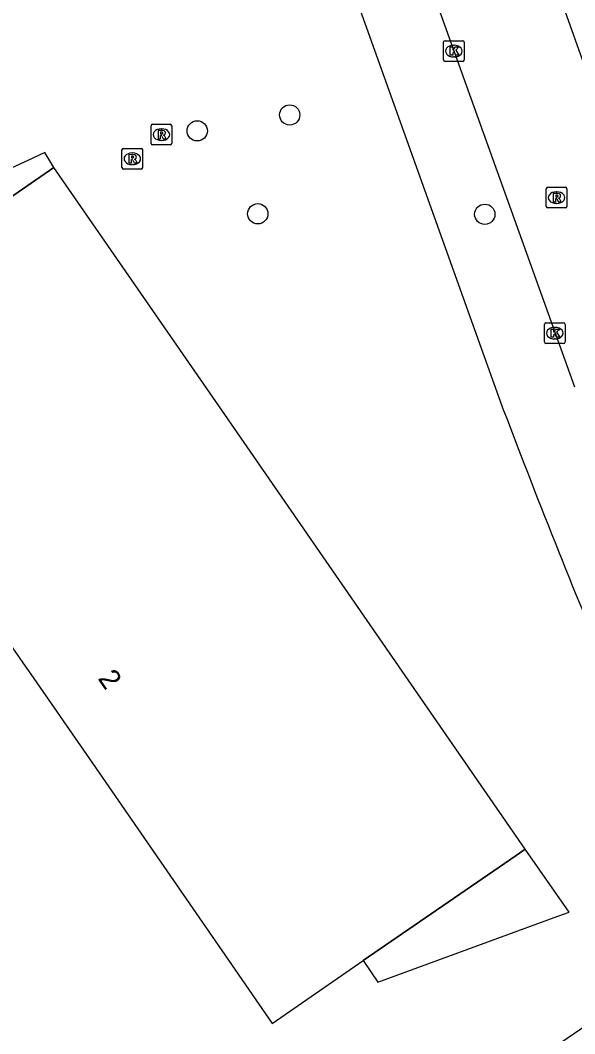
# Model space of a CAD drawing. Extents: x 157466 to 158888, y 383063 to 384677.
# Drawn here: x 157990.27 to 158017.05, y 383371.92 to 383420.9 of the extents above; entities that cross this region are included whole.
import ezdxf

# ---------------------------------------------------------------- set-up
doc = ezdxf.new("R2010")
doc.units = 0
for name, color, linetype in [('IMGEO_Boom', 7, 'Continuous'), ('IMGEO_Kolk', 7, 'Continuous'), ('IMGEO_Pand', 7, 'Continuous'), ('IMGEO_Pand_nummerreeks', 7, 'Continuous'), ('IMGEO_Pand_overbouw', 7, 'Continuous'), ('IMGEO_Rijbaan_lokaal_gesloten', 7, 'Continuous'), ('IMGEO_Rioolput', 7, 'Continuous'), ('IMGEO_Voetpad_open', 7, 'Continuous')]:
    doc.layers.add(name, color=color, linetype=linetype)

msp = doc.modelspace()

# ---------------------------------------------------------------- linework, layer by layer
at = {"layer": 'IMGEO_Boom'}
for centre in [(158003.286, 383416.324), (157998.82, 383415.554), (158001.744, 383411.548), (158012.708, 383411.521)]:
    msp.add_circle(centre, 0.489, dxfattribs=at)
at = {"layer": 'IMGEO_Kolk'}
for p, q in [((158010.715, 383418.984), (158010.715, 383419.836)), ((158010.79, 383419.91), (158011.642, 383419.91)), ((158011.716, 383419.836), (158011.716, 383418.984)), ((158011.203, 383419.69), (158011.228, 383419.69)), ((158011.642, 383418.91), (158010.79, 383418.91)), ((158011.226, 383419.13), (158011.201, 383419.13)), ((158015.589, 383405.351), (158015.589, 383406.203)), ((158015.664, 383406.277), (158016.516, 383406.277)), ((158016.077, 383406.057), (158016.102, 383406.057)), ((158016.59, 383406.203), (158016.59, 383405.351)), ((158016.516, 383405.277), (158015.664, 383405.277)), ((158016.1, 383405.497), (158016.075, 383405.497))]:
    msp.add_line(p, q, dxfattribs=at)
for points in [[(158010.715, 383418.984), (158010.715, 383419.836)], [(158010.79, 383419.91), (158011.642, 383419.91)], [(158011.716, 383419.836), (158011.716, 383418.984)], [(158011.036, 383419.61), (158011.159, 383419.61), (158011.159, 383419.459), (158011.289, 383419.61), (158011.453, 383419.61), (158011.307, 383419.459), (158011.46, 383419.21), (158011.308, 383419.21), (158011.223, 383419.374), (158011.159, 383419.307), (158011.159, 383419.21), (158011.036, 383419.21), (158011.036, 383419.61)], [(158011.642, 383418.91), (158010.79, 383418.91)], [(158015.589, 383405.351), (158015.589, 383406.203)], [(158015.664, 383406.277), (158016.516, 383406.277)], [(158016.59, 383406.203), (158016.59, 383405.351)], [(158015.91, 383405.977), (158016.033, 383405.977), (158016.033, 383405.826), (158016.163, 383405.977), (158016.327, 383405.977), (158016.181, 383405.826), (158016.334, 383405.577), (158016.182, 383405.577), (158016.097, 383405.741), (158016.033, 383405.674), (158016.033, 383405.577), (158015.91, 383405.577), (158015.91, 383405.977)], [(158016.516, 383405.277), (158015.664, 383405.277)]]:
    msp.add_lwpolyline(points, dxfattribs=at)
for centre, start, end in [((158010.792, 383419.834), 91.552, 178.448), ((158010.792, 383419.834), 91.552, 178.448), ((158011.64, 383419.834), 1.552, 88.448), ((158011.64, 383419.834), 1.552, 88.448), ((158010.792, 383418.986), 181.552, 268.448), ((158010.792, 383418.986), 181.552, 268.448), ((158011.64, 383418.986), 271.552, 358.448), ((158011.64, 383418.986), 271.552, 358.448), ((158015.666, 383406.201), 91.552, 178.448), ((158015.666, 383406.201), 91.552, 178.448), ((158016.514, 383406.201), 1.552, 88.448), ((158016.514, 383406.201), 1.552, 88.448), ((158015.666, 383405.353), 181.552, 268.448), ((158015.666, 383405.353), 181.552, 268.448), ((158016.514, 383405.353), 271.552, 358.448), ((158016.514, 383405.353), 271.552, 358.448)]:
    msp.add_arc(centre, 0.0765, start, end, dxfattribs=at)
for centre, major_axis, ratio, start_param, end_param in [((158011.202, 383419.41), (-0.387, 0.002), 0.722429, 4.712389, 7.853982), ((158011.227, 383419.41), (-0.39, 0.002), 0.717154, 1.570796, 4.712389), ((158016.076, 383405.777), (-0.387, 0.002), 0.722429, 4.712389, 7.853982), ((158016.101, 383405.777), (-0.39, 0.002), 0.717154, 1.570796, 4.712389)]:
    msp.add_ellipse(centre, major_axis=major_axis, ratio=ratio, start_param=start_param, end_param=end_param, dxfattribs=at)
at = {"layer": 'IMGEO_Pand'}
msp.add_lwpolyline([(157981.4, 383406.529), (157983.246, 383403.901), (157981.515, 383402.715), (157983.821, 383399.385), (157990.398, 383389.849), (157990.787, 383389.287), (157993.757, 383384.994), (158000, 383375.946), (158002.435, 383372.417), (158006.84, 383375.45), (158014.224, 383380.534), (158014.654, 383380.83), (158000, 383402.05), (157991.898, 383413.783), (157984.101, 383408.396), (157981.4, 383406.529)], dxfattribs=at)
at = {"layer": 'IMGEO_Pand_overbouw'}
for points in [[(157984.101, 383408.396), (157991.898, 383413.783), (157991.454, 383414.503), (157990.881, 383414.238), (157982.679, 383410.452), (157983.562, 383409.176)], [(158006.84, 383375.45), (158007.545, 383374.415), (158016.238, 383377.591), (158016.789, 383377.792), (158014.654, 383380.83), (158014.224, 383380.534)]]:
    msp.add_lwpolyline(points, close=True, dxfattribs=at)
at = {"layer": 'IMGEO_Rijbaan_lokaal_gesloten'}
for points in [[(158017.053, 383403.162), (158008.462, 383427.146)], [(158015.846, 383423.401), (158020.582, 383410.118)]]:
    msp.add_lwpolyline(points, dxfattribs=at)
at = {"layer": 'IMGEO_Rioolput'}
for p, q in [((157996.664, 383415.872), (157997.516, 383415.872)), ((157996.589, 383414.946), (157996.589, 383415.798)), ((157997.077, 383415.652), (157997.102, 383415.652)), ((157997.59, 383415.798), (157997.59, 383414.946)), ((157997.516, 383414.872), (157996.664, 383414.872)), ((157997.1, 383415.092), (157997.075, 383415.092)), ((157995.183, 383413.78), (157995.183, 383414.632)), ((157995.258, 383414.706), (157996.11, 383414.706)), ((157995.671, 383414.486), (157995.696, 383414.486)), ((157996.184, 383414.632), (157996.184, 383413.78)), ((157995.694, 383413.926), (157995.669, 383413.926)), ((157996.11, 383413.706), (157995.258, 383413.706)), ((158015.676, 383411.903), (158015.676, 383412.755)), ((158015.751, 383412.829), (158016.603, 383412.829)), ((158016.164, 383412.609), (158016.189, 383412.609)), ((158016.677, 383412.755), (158016.677, 383411.903)), ((158016.187, 383412.049), (158016.162, 383412.049)), ((158016.603, 383411.829), (158015.751, 383411.829))]:
    msp.add_line(p, q, dxfattribs=at)
for points in [[(157996.664, 383415.872), (157997.516, 383415.872)], [(157996.589, 383414.946), (157996.589, 383415.798)], [(157997.178, 383415.57), (157996.926, 383415.572), (157996.926, 383415.172)], [(157997.104, 383415.491), (157997.05, 383415.491), (157997.05, 383415.41)], [(157997.05, 383415.41), (157997.102, 383415.41)], [(157997.59, 383415.798), (157997.59, 383414.946)], [(157997.516, 383414.872), (157996.664, 383414.872)], [(157996.926, 383415.172), (157997.05, 383415.172), (157997.05, 383415.334), (157997.061, 383415.334)], [(157997.108, 383415.305), (157997.179, 383415.172), (157997.319, 383415.172), (157997.254, 383415.298)], [(157995.183, 383413.78), (157995.183, 383414.632)], [(157995.258, 383414.706), (157996.11, 383414.706)], [(157995.772, 383414.404), (157995.52, 383414.406), (157995.52, 383414.006)], [(157996.184, 383414.632), (157996.184, 383413.78)], [(157995.52, 383414.006), (157995.644, 383414.006), (157995.644, 383414.168), (157995.655, 383414.168)], [(157995.698, 383414.325), (157995.644, 383414.325), (157995.644, 383414.244)], [(157995.644, 383414.244), (157995.696, 383414.244)], [(157995.702, 383414.139), (157995.773, 383414.006), (157995.913, 383414.006), (157995.848, 383414.132)], [(157996.11, 383413.706), (157995.258, 383413.706)], [(158015.676, 383411.903), (158015.676, 383412.755)], [(158015.751, 383412.829), (158016.603, 383412.829)], [(158016.265, 383412.527), (158016.013, 383412.529), (158016.013, 383412.129)], [(158016.191, 383412.448), (158016.137, 383412.448), (158016.137, 383412.367)], [(158016.677, 383412.755), (158016.677, 383411.903)], [(158016.013, 383412.129), (158016.137, 383412.129), (158016.137, 383412.291), (158016.148, 383412.291)], [(158016.137, 383412.367), (158016.189, 383412.367)], [(158016.195, 383412.262), (158016.266, 383412.129), (158016.406, 383412.129), (158016.341, 383412.255)], [(158016.603, 383411.829), (158015.751, 383411.829)]]:
    msp.add_lwpolyline(points, dxfattribs=at)
for centre, radius, start, end in [((157996.666, 383415.796), 0.0765, 91.552, 178.448), ((157996.666, 383415.796), 0.0765, 91.552, 178.448), ((157997.514, 383415.796), 0.0765, 1.552, 88.448), ((157997.514, 383415.796), 0.0765, 1.552, 88.448), ((157997.086, 383415.599), 0.19, 274.7715, 282.9687), ((157997.11, 383415.395), 0.0964, 77.0061, 93.1865), ((157997.124, 383415.452), 0.0378, 276.6634, 79.6772), ((157997.177, 383415.46), 0.109, 350.3612, 89.416), ((157997.175, 383415.46), 0.112, 277.5842, 350.9817), ((157997.159, 383415.245), 0.108, 29.5134, 73.7905), ((157996.666, 383414.948), 0.0765, 181.552, 268.448), ((157996.666, 383414.948), 0.0765, 181.552, 268.448), ((157997.06, 383415.281), 0.0533, 26.0293, 88.6989), ((157997.514, 383414.948), 0.0765, 271.552, 358.448), ((157997.514, 383414.948), 0.0765, 271.552, 358.448), ((157995.26, 383414.63), 0.0765, 91.552, 178.448), ((157995.26, 383414.63), 0.0765, 91.552, 178.448), ((157995.771, 383414.294), 0.109, 350.3612, 89.416), ((157996.108, 383414.63), 0.0765, 1.552, 88.448), ((157996.108, 383414.63), 0.0765, 1.552, 88.448), ((157995.654, 383414.115), 0.0533, 26.0293, 88.6989), ((157995.68, 383414.433), 0.19, 274.7715, 282.9687), ((157995.704, 383414.229), 0.0964, 77.0061, 93.1865), ((157995.718, 383414.286), 0.0378, 276.6634, 79.6772), ((157995.769, 383414.294), 0.112, 277.5842, 350.9817), ((157995.753, 383414.079), 0.108, 29.5134, 73.7905), ((157995.26, 383413.782), 0.0765, 181.552, 268.448), ((157995.26, 383413.782), 0.0765, 181.552, 268.448), ((157996.108, 383413.782), 0.0765, 271.552, 358.448), ((157996.108, 383413.782), 0.0765, 271.552, 358.448), ((158015.753, 383412.753), 0.0765, 91.552, 178.448), ((158015.753, 383412.753), 0.0765, 91.552, 178.448), ((158016.197, 383412.352), 0.0964, 77.0061, 93.1865), ((158016.211, 383412.409), 0.0378, 276.6634, 79.6772), ((158016.264, 383412.417), 0.109, 350.3612, 89.416), ((158016.601, 383412.753), 0.0765, 1.552, 88.448), ((158016.601, 383412.753), 0.0765, 1.552, 88.448), ((158016.147, 383412.238), 0.0533, 26.0293, 88.6989), ((158016.173, 383412.556), 0.19, 274.7715, 282.9687), ((158016.262, 383412.417), 0.112, 277.5842, 350.9817), ((158016.246, 383412.202), 0.108, 29.5134, 73.7905), ((158015.753, 383411.905), 0.0765, 181.552, 268.448), ((158015.753, 383411.905), 0.0765, 181.552, 268.448), ((158016.601, 383411.905), 0.0765, 271.552, 358.448), ((158016.601, 383411.905), 0.0765, 271.552, 358.448)]:
    msp.add_arc(centre, radius, start, end, dxfattribs=at)
for centre, major_axis, ratio, start_param, end_param in [((157997.076, 383415.372), (-0.387, 0.002), 0.722429, 4.712389, 7.853982), ((157997.101, 383415.372), (-0.39, 0.002), 0.717154, 1.570796, 4.712389), ((157995.67, 383414.206), (-0.387, 0.002), 0.722429, 4.712389, 7.853982), ((157995.695, 383414.206), (-0.39, 0.002), 0.717154, 1.570796, 4.712389), ((158016.163, 383412.329), (-0.387, 0.002), 0.722429, 4.712389, 7.853982), ((158016.188, 383412.329), (-0.39, 0.002), 0.717154, 1.570796, 4.712389)]:
    msp.add_ellipse(centre, major_axis=major_axis, ratio=ratio, start_param=start_param, end_param=end_param, dxfattribs=at)
at = {"layer": 'IMGEO_Voetpad_open'}
for points in [[(158004.459, 383427.633), (158004.962, 383426.227), (158013.62, 383402.046)], [(158024.393, 383376.961), (158018.659, 383373.03), (158017.962, 383372.552), (158006.393, 383364.646), (158003.024, 383362.329), (158000, 383360.249), (157969.609, 383339.347), (157966.252, 383337.038), (157950.145, 383325.96), (157940.949, 383325.715), (157939.64, 383327.608)]]:
    msp.add_lwpolyline(points, dxfattribs=at)
msp.add_arc((158391.121, 383545.013), 403.666, 200.74263, 202.81798, dxfattribs=at)

# ---------------------------------------------------------------- texts
at = {"layer": 'IMGEO_Pand_nummerreeks'}
msp.add_text('2', height=1, rotation=304.678, dxfattribs=at).set_placement((157993.992, 383389.084))

doc.saveas('drawing.dxf')
